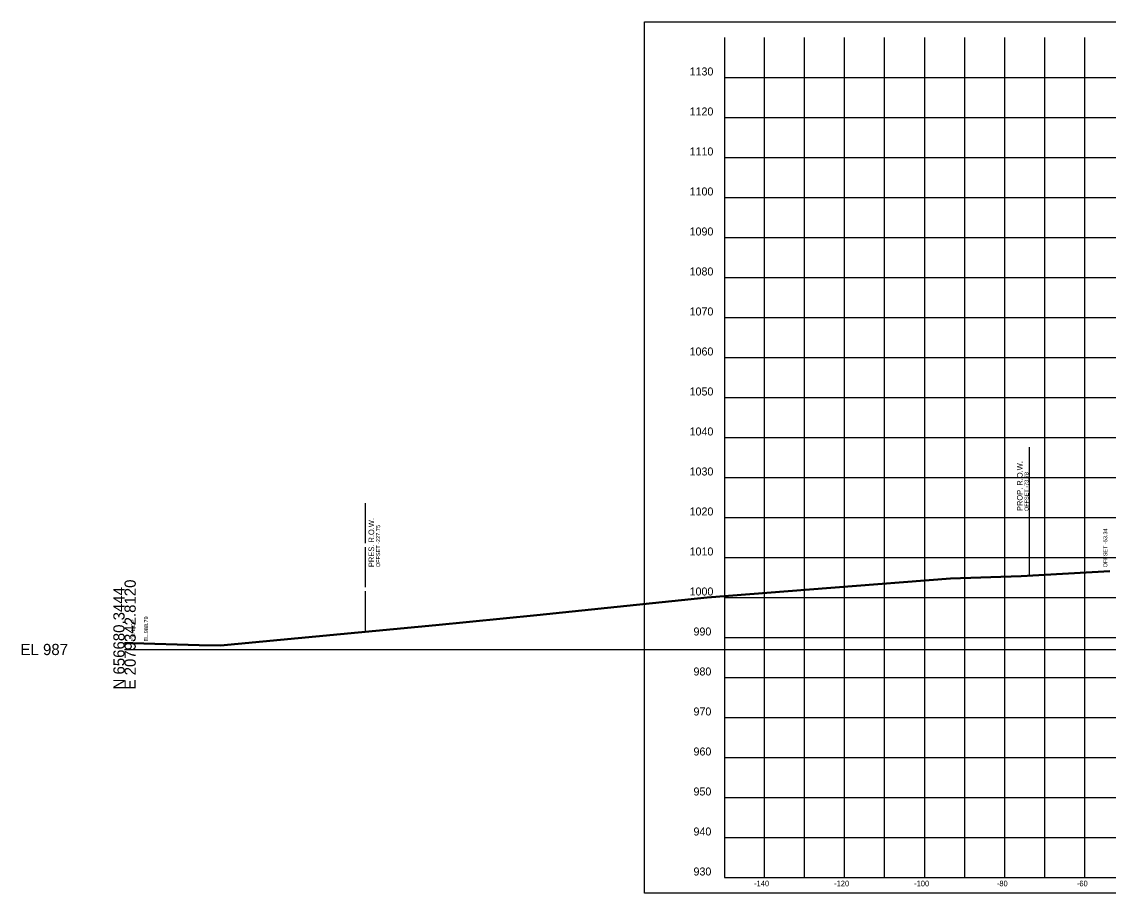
# Model space of a CAD drawing. Extents: x 1131015 to 1136271, y 133453 to 174329.
# Drawn here: x 1131014.8 to 1131286.4, y 168606.7 to 168824.6 of the extents above; entities that cross this region are included whole.
import ezdxf

# ---------------------------------------------------------------- set-up
doc = ezdxf.new("R2010")
doc.units = 0
for name, color, linetype in [('DESIGN - ROW - Right-of-Way and Easement Labels', 7, 'Continuous'), ('DESIGN - ROW - Right-of-Way Linework', 7, 'Continuous'), ('DESIGN - SHEET - Corner Text', 7, 'Continuous'), ('DESIGN - SHEET - Light Grid', 7, 'Continuous'), ('DESIGN - SHEET - Linework', 7, 'Continuous'), ('DESIGN - SHEET - Plot Shape', 7, 'Continuous'), ('DESIGN - TYPICAL - Slope Tie Text', 7, 'Continuous'), ('SURVEY - GROUND - Bottom of Topsoil Layer', 7, 'Continuous'), ('SURVEY - GROUND - Existing Pavement Text', 7, 'Continuous'), ('SURVEY - GROUND - Top of Ground', 7, 'Continuous'), ('SURVEY - PROPERTY - ROW Lines', 7, 'Continuous'), ('SURVEY - PROPERTY - ROW Lines Text', 7, 'Continuous')]:
    doc.layers.add(name, color=color, linetype=linetype)

msp = doc.modelspace()

# ---------------------------------------------------------------- linework, layer by layer
at = {"layer": 'DESIGN - ROW - Right-of-Way Linework'}
msp.add_line((1131266.68, 168686.27), (1131266.68, 168718.27), dxfattribs=at)
at = {"layer": 'DESIGN - SHEET - Light Grid'}
msp.add_line((1131040.46, 168667.66), (1131340.46, 168667.66), dxfattribs=at)
at = {"layer": 'DESIGN - SHEET - Linework'}
for p, q in [((1131200.46, 168610.66), (1131200.46, 168820.66)), ((1131210.46, 168610.66), (1131210.46, 168820.66)), ((1131220.46, 168610.66), (1131220.46, 168820.66)), ((1131230.46, 168610.66), (1131230.46, 168820.66)), ((1131240.46, 168610.66), (1131240.46, 168820.66)), ((1131250.46, 168610.66), (1131250.46, 168820.66)), ((1131260.46, 168610.66), (1131260.46, 168820.66)), ((1131270.46, 168610.66), (1131270.46, 168820.66)), ((1131280.46, 168610.66), (1131280.46, 168820.66)), ((1131190.46, 168810.66), (1131490.46, 168810.66)), ((1131190.46, 168800.66), (1131490.46, 168800.66)), ((1131190.46, 168790.66), (1131490.46, 168790.66)), ((1131190.46, 168780.66), (1131490.46, 168780.66)), ((1131190.46, 168770.66), (1131490.46, 168770.66)), ((1131190.46, 168760.66), (1131490.46, 168760.66)), ((1131190.46, 168750.66), (1131490.46, 168750.66)), ((1131190.46, 168740.66), (1131490.46, 168740.66)), ((1131190.46, 168730.66), (1131490.46, 168730.66)), ((1131190.46, 168720.66), (1131490.46, 168720.66)), ((1131190.46, 168710.66), (1131490.46, 168710.66)), ((1131190.46, 168700.66), (1131490.46, 168700.66)), ((1131190.46, 168690.66), (1131490.46, 168690.66)), ((1131190.46, 168680.66), (1131490.46, 168680.66)), ((1131190.46, 168670.66), (1131490.46, 168670.66)), ((1131190.46, 168660.66), (1131490.46, 168660.66)), ((1131190.46, 168650.66), (1131490.46, 168650.66)), ((1131190.46, 168640.66), (1131490.46, 168640.66)), ((1131190.46, 168630.66), (1131490.46, 168630.66)), ((1131190.46, 168620.66), (1131490.46, 168620.66))]:
    msp.add_line(p, q, dxfattribs=at)
msp.add_lwpolyline([(1131190.46, 168820.66), (1131190.46, 168610.66), (1131490.46, 168610.66), (1131490.46, 168820.66)], dxfattribs=at)
at = {"layer": 'DESIGN - SHEET - Plot Shape'}
msp.add_lwpolyline([(1131170.46, 168824.6), (1131510.46, 168824.6), (1131510.46, 168606.72), (1131170.46, 168606.72)], close=True, dxfattribs=at)
at = {"layer": 'SURVEY - GROUND - Bottom of Topsoil Layer'}
for p, q in [((1131216.97, 168683.02), (1131246.91, 168685.34)), ((1131246.91, 168685.34), (1131264.55, 168685.9)), ((1131264.55, 168685.9), (1131286.73, 168687.17)), ((1131186.11, 168680.54), (1131216.97, 168683.02)), ((1131143.54, 168676.13), (1131186.11, 168680.54)), ((1131118.29, 168673.66), (1131143.54, 168676.13)), ((1131064.45, 168668.57), (1131118.29, 168673.66)), ((1131040.46, 168669.15), (1131042.57, 168669.19)), ((1131042.57, 168669.19), (1131059.14, 168668.67)), ((1131059.14, 168668.67), (1131064.45, 168668.57))]:
    msp.add_line(p, q, dxfattribs=at)
at = {"layer": 'SURVEY - GROUND - Top of Ground'}
for p, q in [((1131264.55, 168686.15), (1131286.73, 168687.42)), ((1131216.97, 168683.27), (1131246.91, 168685.59)), ((1131246.91, 168685.59), (1131264.55, 168686.15)), ((1131186.11, 168680.79), (1131216.97, 168683.27)), ((1131143.54, 168676.38), (1131186.11, 168680.79)), ((1131064.45, 168668.82), (1131118.29, 168673.91)), ((1131118.29, 168673.91), (1131143.54, 168676.38)), ((1131040.46, 168669.4), (1131042.57, 168669.44)), ((1131042.57, 168669.44), (1131059.14, 168668.92)), ((1131059.14, 168668.92), (1131064.45, 168668.82))]:
    msp.add_line(p, q, dxfattribs=at)
at = {"layer": 'SURVEY - PROPERTY - ROW Lines'}
for p, q in [((1131100.7, 168694.25), (1131100.7, 168704.25)), ((1131100.7, 168683.25), (1131100.7, 168693.25)), ((1131100.7, 168672.25), (1131100.7, 168682.25))]:
    msp.add_line(p, q, dxfattribs=at)

# ---------------------------------------------------------------- texts
at = {"layer": 'DESIGN - ROW - Right-of-Way and Easement Labels'}
for s, height, p in [('PROP. R.O.W.', 1.4, (1131264.93, 168702.27)), ('OFFSET -73.78', 1, (1131266.43, 168702.27))]:
    msp.add_text(s, height=height, rotation=90, dxfattribs=at).set_placement(p)
at = {"layer": 'DESIGN - SHEET - Corner Text'}
for s, height, p in [('1130', 2, (1131181.7, 168811.16)), ('1120', 2, (1131181.7, 168801.16)), ('1110', 2, (1131181.7, 168791.16)), ('1100', 2, (1131181.7, 168781.16)), ('1090', 2, (1131181.7, 168771.16)), ('1080', 2, (1131181.7, 168761.16)), ('1070', 2, (1131181.7, 168751.16)), ('1060', 2, (1131181.7, 168741.16)), ('1050', 2, (1131181.7, 168731.16)), ('1040', 2, (1131181.7, 168721.16)), ('1030', 2, (1131181.7, 168711.16)), ('1020', 2, (1131181.7, 168701.16)), ('1010', 2, (1131181.7, 168691.16)), ('1000', 2, (1131181.7, 168681.16)), ('990', 2, (1131182.68, 168671.16)), ('980', 2, (1131182.68, 168661.16)), ('970', 2, (1131182.68, 168651.16)), ('960', 2, (1131182.68, 168641.16)), ('950', 2, (1131182.68, 168631.16)), ('940', 2, (1131182.68, 168621.16)), ('930', 2, (1131182.68, 168611.16)), ('-140', 1.4, (1131197.83, 168608.46)), ('-120', 1.4, (1131217.83, 168608.46)), ('-100', 1.4, (1131237.83, 168608.46)), ('-80', 1.4, (1131258.51, 168608.46)), ('-60', 1.4, (1131278.51, 168608.46))]:
    msp.add_text(s, height=height, dxfattribs=at).set_placement(p)
at = {"layer": 'DESIGN - SHEET - Light Grid'}
for s, p in [('E 2079342.8120', (1131043.26, 168657.66)), ('N 656680.3444', (1131040.46, 168657.66))]:
    msp.add_text(s, height=2.8, rotation=90, dxfattribs=at).set_placement(p)
msp.add_text('EL 987', height=2.8, dxfattribs=at).set_placement((1131014.46, 168666.26))
at = {"layer": 'DESIGN - TYPICAL - Slope Tie Text'}
msp.add_text('OFFSET -53.34', height=1, rotation=90, dxfattribs=at).set_placement((1131286.11, 168688.19))
at = {"layer": 'SURVEY - GROUND - Existing Pavement Text'}
for s, p in [('EX. EOP', (1131043.07, 168669.64)), ('EL.988.79', (1131046.35, 168669.64))]:
    msp.add_text(s, height=1, rotation=90, dxfattribs=at).set_placement(p)
at = {"layer": 'SURVEY - PROPERTY - ROW Lines Text'}
for s, height, p in [('PRES. R.O.W.', 1.4, (1131102.85, 168688.25)), ('OFFSET -227.75', 1, (1131104.35, 168688.25))]:
    msp.add_text(s, height=height, rotation=90, dxfattribs=at).set_placement(p)

doc.saveas('drawing.dxf')
